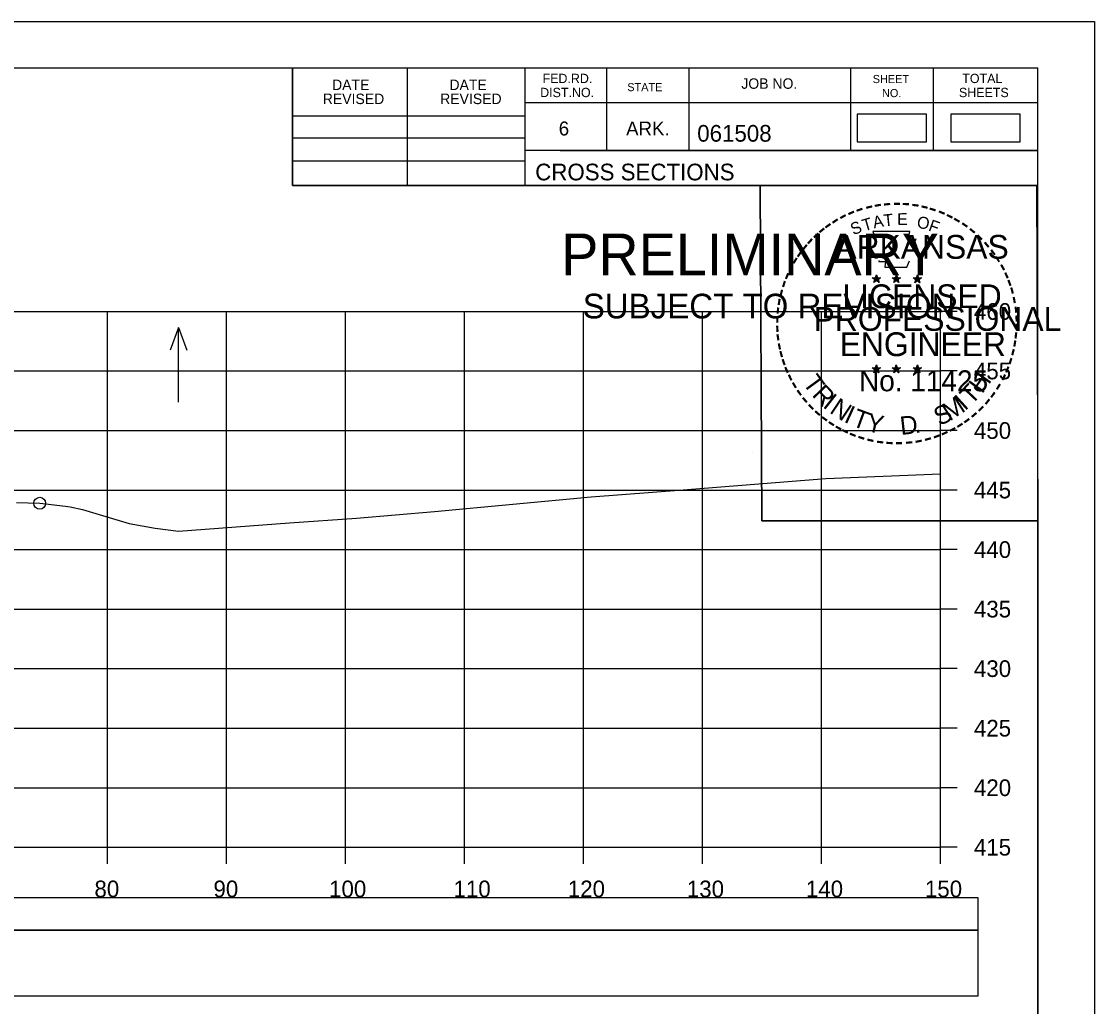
# Model space of a CAD drawing. Extents: x 1371057 to 1372761, y 380005 to 390517.
# Drawn here: x 1371633.7 to 1371723.8, y 384402.4 to 384485.2 of the extents above; entities that cross this region are included whole.
import ezdxf

# ---------------------------------------------------------------- set-up
doc = ezdxf.new("R2010")
doc.units = 0
for name, color, linetype in [('R_Axis', 7, 'Continuous'), ('R_Axis Annot', 7, 'Continuous'), ('R_Border', 7, 'Continuous'), ('R_Border PE', 7, 'Continuous'), ('R_Border Prem', 7, 'Continuous'), ('R_Detour', 7, 'Continuous'), ('R_Dimension', 7, 'Continuous'), ('R_Exist Surface', 7, 'Continuous'), ('R_Grid', 7, 'Continuous'), ('R_No Plot', 7, 'Continuous'), ('R_Water Annot', 7, 'Continuous')]:
    doc.layers.add(name, color=color, linetype=linetype)

msp = doc.modelspace()

# ---------------------------------------------------------------- linework, layer by layer
at = {"layer": 'R_Axis'}
for p, q in [((1371710.872, 384415.819), (1371710.872, 384460.819)), ((1371712.272, 384460.819), (1371710.872, 384460.819)), ((1371712.272, 384455.819), (1371710.872, 384455.819)), ((1371712.272, 384450.819), (1371710.872, 384450.819)), ((1371712.272, 384445.819), (1371710.872, 384445.819)), ((1371712.272, 384440.819), (1371710.872, 384440.819)), ((1371712.272, 384435.819), (1371710.872, 384435.819)), ((1371712.272, 384430.819), (1371710.872, 384430.819)), ((1371712.272, 384425.819), (1371710.872, 384425.819)), ((1371712.272, 384420.819), (1371710.872, 384420.819)), ((1371410.872, 384415.819), (1371710.872, 384415.819)), ((1371640.872, 384414.419), (1371640.872, 384415.819)), ((1371650.872, 384414.419), (1371650.872, 384415.819)), ((1371660.872, 384414.419), (1371660.872, 384415.819)), ((1371670.872, 384414.419), (1371670.872, 384415.819)), ((1371680.872, 384414.419), (1371680.872, 384415.819)), ((1371690.872, 384414.419), (1371690.872, 384415.819)), ((1371700.872, 384414.419), (1371700.872, 384415.819)), ((1371710.872, 384414.419), (1371710.872, 384415.819)), ((1371712.272, 384415.819), (1371710.872, 384415.819))]:
    msp.add_line(p, q, dxfattribs=at)
at = {"layer": 'R_Border'}
for p, q in [((1371402.872, 384481.279), (1371719.052, 384481.279)), ((1371656.412, 384471.399), (1371656.412, 384481.279)), ((1371666.092, 384471.399), (1371666.092, 384481.279)), ((1371675.952, 384481.279), (1371675.952, 384471.399)), ((1371682.792, 384481.279), (1371682.792, 384474.339)), ((1371689.732, 384481.279), (1371689.732, 384474.339)), ((1371703.312, 384481.279), (1371703.312, 384474.339)), ((1371710.252, 384481.279), (1371710.252, 384474.339)), ((1371719.052, 384275.819), (1371719.052, 384481.279)), ((1371719.052, 384478.339), (1371675.952, 384478.339)), ((1371719.052, 384478.359), (1371719.052, 384478.359)), ((1371656.412, 384477.259), (1371675.952, 384477.259)), ((1371656.412, 384475.399), (1371675.952, 384475.399)), ((1371719.052, 384474.339), (1371675.952, 384474.339)), ((1371678.912, 384474.339), (1371719.052, 384474.339)), ((1371656.412, 384473.459), (1371675.952, 384473.459)), ((1371719.052, 384471.399), (1371656.412, 384471.399))]:
    msp.add_line(p, q, dxfattribs=at)
at = {"layer": 'R_Border PE'}
for p, q in [((1371705.486, 384463.908), (1371705.445, 384463.656)), ((1371705.486, 384463.543), (1371705.486, 384463.908)), ((1371705.486, 384463.908), (1371705.535, 384463.658)), ((1371707.156, 384463.908), (1371707.115, 384463.656)), ((1371707.156, 384463.543), (1371707.156, 384463.908)), ((1371707.156, 384463.908), (1371707.205, 384463.658)), ((1371708.92, 384463.896), (1371708.879, 384463.644)), ((1371708.92, 384463.531), (1371708.92, 384463.896)), ((1371708.92, 384463.896), (1371708.969, 384463.646)), ((1371705.137, 384463.654), (1371705.486, 384463.543)), ((1371705.137, 384463.654), (1371705.39, 384463.609)), ((1371705.137, 384463.654), (1371705.374, 384463.532)), ((1371705.27, 384463.246), (1371705.486, 384463.543)), ((1371705.27, 384463.246), (1371705.396, 384463.49)), ((1371705.27, 384463.246), (1371705.484, 384463.463)), ((1371705.699, 384463.246), (1371705.484, 384463.46)), ((1371705.833, 384463.654), (1371705.486, 384463.543)), ((1371705.699, 384463.246), (1371705.486, 384463.543)), ((1371705.833, 384463.654), (1371705.547, 384463.605)), ((1371705.699, 384463.246), (1371705.562, 384463.537)), ((1371705.833, 384463.654), (1371705.629, 384463.552)), ((1371706.807, 384463.654), (1371707.156, 384463.543)), ((1371706.807, 384463.654), (1371707.06, 384463.609)), ((1371706.807, 384463.654), (1371707.044, 384463.532)), ((1371706.94, 384463.246), (1371707.156, 384463.543)), ((1371706.94, 384463.246), (1371707.066, 384463.49)), ((1371706.94, 384463.246), (1371707.154, 384463.463)), ((1371707.369, 384463.246), (1371707.154, 384463.46)), ((1371707.503, 384463.654), (1371707.156, 384463.543)), ((1371707.369, 384463.246), (1371707.156, 384463.543)), ((1371707.503, 384463.654), (1371707.217, 384463.605)), ((1371707.369, 384463.246), (1371707.232, 384463.537)), ((1371707.503, 384463.654), (1371707.299, 384463.552)), ((1371708.571, 384463.642), (1371708.92, 384463.531)), ((1371708.571, 384463.642), (1371708.824, 384463.597)), ((1371708.571, 384463.642), (1371708.808, 384463.52)), ((1371708.704, 384463.234), (1371708.92, 384463.531)), ((1371708.704, 384463.234), (1371708.83, 384463.478)), ((1371708.704, 384463.234), (1371708.918, 384463.451)), ((1371709.133, 384463.234), (1371708.918, 384463.448)), ((1371709.267, 384463.642), (1371708.92, 384463.531)), ((1371709.133, 384463.234), (1371708.92, 384463.531)), ((1371709.267, 384463.642), (1371708.981, 384463.593)), ((1371709.133, 384463.234), (1371708.996, 384463.525)), ((1371709.267, 384463.642), (1371709.063, 384463.54)), ((1371705.133, 384456.081), (1371705.482, 384455.97)), ((1371705.133, 384456.081), (1371705.386, 384456.036)), ((1371705.133, 384456.081), (1371705.37, 384455.959)), ((1371705.266, 384455.673), (1371705.482, 384455.97)), ((1371705.266, 384455.673), (1371705.392, 384455.917)), ((1371705.266, 384455.673), (1371705.48, 384455.89)), ((1371705.482, 384456.335), (1371705.441, 384456.083)), ((1371705.695, 384455.673), (1371705.48, 384455.887)), ((1371705.482, 384455.97), (1371705.482, 384456.335)), ((1371705.482, 384456.335), (1371705.531, 384456.085)), ((1371705.829, 384456.081), (1371705.482, 384455.97)), ((1371705.695, 384455.673), (1371705.482, 384455.97)), ((1371705.829, 384456.081), (1371705.543, 384456.032)), ((1371705.695, 384455.673), (1371705.558, 384455.964)), ((1371705.829, 384456.081), (1371705.625, 384455.979)), ((1371706.802, 384456.081), (1371707.151, 384455.97)), ((1371706.802, 384456.081), (1371707.055, 384456.036)), ((1371706.802, 384456.081), (1371707.039, 384455.959)), ((1371706.935, 384455.673), (1371707.151, 384455.97)), ((1371706.935, 384455.673), (1371707.061, 384455.917)), ((1371706.935, 384455.673), (1371707.149, 384455.89)), ((1371707.151, 384456.335), (1371707.11, 384456.083)), ((1371707.364, 384455.673), (1371707.149, 384455.887)), ((1371707.151, 384455.97), (1371707.151, 384456.335)), ((1371707.151, 384456.335), (1371707.2, 384456.085)), ((1371707.498, 384456.081), (1371707.151, 384455.97)), ((1371707.364, 384455.673), (1371707.151, 384455.97)), ((1371707.498, 384456.081), (1371707.212, 384456.032)), ((1371707.364, 384455.673), (1371707.227, 384455.964)), ((1371707.498, 384456.081), (1371707.294, 384455.979)), ((1371708.569, 384456.071), (1371708.918, 384455.96)), ((1371708.569, 384456.071), (1371708.822, 384456.026)), ((1371708.569, 384456.071), (1371708.806, 384455.949)), ((1371708.702, 384455.663), (1371708.918, 384455.96)), ((1371708.702, 384455.663), (1371708.828, 384455.907)), ((1371708.702, 384455.663), (1371708.916, 384455.88)), ((1371708.918, 384456.325), (1371708.877, 384456.073)), ((1371709.131, 384455.663), (1371708.916, 384455.877)), ((1371708.918, 384455.96), (1371708.918, 384456.325)), ((1371708.918, 384456.325), (1371708.967, 384456.075)), ((1371709.265, 384456.071), (1371708.918, 384455.96)), ((1371709.131, 384455.663), (1371708.918, 384455.96)), ((1371709.265, 384456.071), (1371708.979, 384456.022)), ((1371709.131, 384455.663), (1371708.994, 384455.954)), ((1371709.265, 384456.071), (1371709.061, 384455.969))]:
    msp.add_line(p, q, dxfattribs=at)
for points in [[(1371705.178, 384467.532), (1371705.447, 384466.705)], [(1371708.689, 384466.61), (1371708.831, 384466.894), (1371708.146, 384466.87), (1371708.294, 384467.532), (1371705.178, 384467.532)], [(1371705.67, 384465.109), (1371705.67, 384465.022), (1371706.233, 384465.003), (1371706.179, 384464.53), (1371708.049, 384464.53), (1371708.25, 384465.066)], [(1371705.486, 384463.908), (1371705.699, 384463.246), (1371705.137, 384463.654), (1371705.833, 384463.654), (1371705.27, 384463.246), (1371705.486, 384463.908)], [(1371707.156, 384463.908), (1371707.369, 384463.246), (1371706.807, 384463.654), (1371707.503, 384463.654), (1371706.94, 384463.246), (1371707.156, 384463.908)], [(1371708.92, 384463.896), (1371709.133, 384463.234), (1371708.571, 384463.642), (1371709.267, 384463.642), (1371708.704, 384463.234), (1371708.92, 384463.896)], [(1371705.482, 384456.335), (1371705.695, 384455.673), (1371705.133, 384456.081), (1371705.829, 384456.081), (1371705.266, 384455.673), (1371705.482, 384456.335)], [(1371707.151, 384456.335), (1371707.364, 384455.673), (1371706.802, 384456.081), (1371707.498, 384456.081), (1371706.935, 384455.673), (1371707.151, 384456.335)], [(1371708.918, 384456.325), (1371709.131, 384455.663), (1371708.569, 384456.071), (1371709.265, 384456.071), (1371708.702, 384455.663), (1371708.918, 384456.325)]]:
    msp.add_lwpolyline(points, dxfattribs=at)
for centre, radius in [((1371705.485, 384463.542), 0.172), ((1371705.485, 384463.542), 0.145), ((1371705.485, 384463.542), 0.116), ((1371705.485, 384463.542), 0.0991), ((1371705.485, 384463.542), 0.0747), ((1371705.485, 384463.542), 0.0495), ((1371705.485, 384463.542), 0.0296), ((1371707.155, 384463.542), 0.172), ((1371707.155, 384463.542), 0.145), ((1371707.155, 384463.542), 0.116), ((1371707.155, 384463.542), 0.0991), ((1371707.155, 384463.542), 0.0747), ((1371707.155, 384463.542), 0.0495), ((1371707.155, 384463.542), 0.0296), ((1371708.919, 384463.53), 0.172), ((1371708.919, 384463.53), 0.145), ((1371708.919, 384463.53), 0.116), ((1371708.919, 384463.53), 0.0991), ((1371708.919, 384463.53), 0.0747), ((1371708.919, 384463.53), 0.0495), ((1371708.919, 384463.53), 0.0296), ((1371705.481, 384455.969), 0.172), ((1371705.481, 384455.969), 0.145), ((1371705.481, 384455.969), 0.116), ((1371705.481, 384455.969), 0.0991), ((1371705.481, 384455.969), 0.0747), ((1371705.481, 384455.969), 0.0495), ((1371705.481, 384455.969), 0.0296), ((1371707.15, 384455.969), 0.172), ((1371707.15, 384455.969), 0.145), ((1371707.15, 384455.969), 0.116), ((1371707.15, 384455.969), 0.0991), ((1371707.15, 384455.969), 0.0747), ((1371707.15, 384455.969), 0.0495), ((1371707.15, 384455.969), 0.0296), ((1371708.917, 384455.959), 0.172), ((1371708.917, 384455.959), 0.145), ((1371708.917, 384455.959), 0.116), ((1371708.917, 384455.959), 0.0991), ((1371708.917, 384455.959), 0.0747), ((1371708.917, 384455.959), 0.0495), ((1371708.917, 384455.959), 0.0296)]:
    msp.add_circle(centre, radius, dxfattribs=at)
at = {"layer": 'R_Detour'}
msp.add_lwpolyline([(1371407.717, 384408.866), (1371714.027, 384408.866), (1371714.027, 384411.572), (1371407.717, 384411.572)], close=True, dxfattribs=at)
at = {"layer": 'R_Dimension'}
for points in [[(1371703.866, 384475.078), (1371709.699, 384475.078), (1371709.699, 384477.388), (1371703.866, 384477.388)], [(1371711.736, 384475.078), (1371717.569, 384475.078), (1371717.569, 384477.388), (1371711.736, 384477.388)], [(1371407.717, 384403.344), (1371714.027, 384403.344), (1371714.027, 384408.866), (1371407.717, 384408.866)]]:
    msp.add_lwpolyline(points, close=True, dxfattribs=at)
at = {"layer": 'R_Exist Surface'}
msp.add_lwpolyline([(1371633.239, 384444.763), (1371635.187, 384444.714), (1371637.342, 384444.475), (1371637.741, 384444.42), (1371638.783, 384444.189), (1371642.69, 384443.004), (1371644.883, 384442.624), (1371646.851, 384442.372), (1371656.179, 384443.061), (1371661.812, 384443.468), (1371668.353, 384444.022), (1371681.512, 384445.261), (1371689.251, 384445.835), (1371701.219, 384446.802), (1371710.872, 384447.186)], dxfattribs=at)
at = {"layer": 'R_Grid'}
for p, q in [((1371410.872, 384460.819), (1371710.872, 384460.819)), ((1371640.872, 384415.819), (1371640.872, 384460.819)), ((1371650.872, 384415.819), (1371650.872, 384460.819)), ((1371660.872, 384415.819), (1371660.872, 384460.819)), ((1371670.872, 384415.819), (1371670.872, 384460.819)), ((1371680.872, 384415.819), (1371680.872, 384460.819)), ((1371690.872, 384415.819), (1371690.872, 384460.819)), ((1371700.872, 384415.819), (1371700.872, 384460.819)), ((1371710.872, 384415.819), (1371710.872, 384460.819)), ((1371410.872, 384455.819), (1371710.872, 384455.819)), ((1371410.872, 384450.819), (1371710.872, 384450.819)), ((1371410.872, 384445.819), (1371710.872, 384445.819)), ((1371410.872, 384440.819), (1371710.872, 384440.819)), ((1371410.872, 384435.819), (1371710.872, 384435.819)), ((1371410.872, 384430.819), (1371710.872, 384430.819)), ((1371410.872, 384425.819), (1371710.872, 384425.819)), ((1371410.872, 384420.819), (1371710.872, 384420.819)), ((1371410.872, 384415.819), (1371710.872, 384415.819))]:
    msp.add_line(p, q, dxfattribs=at)
at = {"layer": 'R_No Plot'}
for p, q in [((1371390.472, 384485.174), (1371723.805, 384485.174)), ((1371695.087, 384448.944), (1371695.087, 384448.944))]:
    msp.add_line(p, q, dxfattribs=at)
for points in [[(1371390.465, 384485.174), (1371723.805, 384485.174), (1371723.805, 384271.836), (1371390.465, 384271.836)], [(1371636.792, 384481.279), (1371656.412, 384481.279), (1371656.412, 384471.399), (1371672.524, 384471.399), (1371695.724, 384471.399), (1371695.845, 384443.242), (1371719.052, 384443.242), (1371719.052, 384275.819), (1371402.872, 384275.819), (1371402.872, 384481.279)], [(1371695.724, 384471.399), (1371718.932, 384471.399), (1371719.052, 384443.242), (1371695.845, 384443.242)]]:
    msp.add_lwpolyline(points, close=True, dxfattribs=at)
msp.add_circle((1371635.187, 384444.714), 0.5, dxfattribs=at)
at = {"layer": 'R_Water Annot'}
for p, q in [((1371646.851, 384459.483), (1371646.151, 384457.56)), ((1371646.851, 384453.199), (1371646.851, 384459.483)), ((1371646.851, 384459.483), (1371647.551, 384457.56))]:
    msp.add_line(p, q, dxfattribs=at)

# ---------------------------------------------------------------- texts
at = {"layer": 'R_Axis Annot'}
for s, p in [('460', (1371713.672, 384460.119)), ('455', (1371713.672, 384455.119)), ('450', (1371713.672, 384450.119)), ('445', (1371713.672, 384445.119)), ('440', (1371713.672, 384440.119)), ('435', (1371713.672, 384435.119)), ('430', (1371713.672, 384430.119)), ('425', (1371713.672, 384425.119)), ('420', (1371713.672, 384420.119)), ('415', (1371713.672, 384415.119)), ('80', (1371639.787, 384411.619)), ('90', (1371649.787, 384411.619)), ('100', (1371659.5, 384411.619)), ('110', (1371669.952, 384411.619)), ('120', (1371679.555, 384411.619)), ('130', (1371689.555, 384411.619)), ('140', (1371699.555, 384411.619)), ('150', (1371709.555, 384411.619))]:
    msp.add_text(s, height=1.4, dxfattribs=at).set_placement(p)
at = {"layer": 'R_Border'}
for s, height, p in [('DATE', 0.8792, (1371659.75, 384479.415)), ('DATE', 0.8792, (1371669.61, 384479.415)), ('FED.RD.', 0.7819, (1371677.432, 384479.999)), ('JOB NO.', 0.8792, (1371694.132, 384479.519)), ('SHEET', 0.684, (1371705.172, 384479.999)), ('TOTAL', 0.7819, (1371712.692, 384479.999)), ('DIST.NO.', 0.7819, (1371677.232, 384478.819)), ('STATE', 0.684, (1371684.552, 384479.319)), ('NO.', 0.684, (1371705.952, 384478.819)), ('SHEETS', 0.7819, (1371712.412, 384478.819)), ('REVISED', 0.8792, (1371658.97, 384478.235)), ('REVISED', 0.8792, (1371668.83, 384478.235)), ('6', 1.172, (1371678.792, 384475.599)), ('ARK.', 1.1723, (1371684.452, 384475.599)), ('061508', 1.4, (1371690.428, 384475.079)), ('CROSS SECTIONS', 1.4, (1371676.816, 384471.829))]:
    msp.add_text(s, height=height, rotation=360, dxfattribs=at).set_placement(p)
at = {"layer": 'R_Border PE'}
for s, height, rotation, p in [('-', 1.6, 24.30721, (1371703.292, 384468.39)), ('-', 1.6, 19.17608, (1371703.926, 384468.659)), ('-', 1.6, 13.63015, (1371704.676, 384468.9)), ('-', 1.6, 10.21935, (1371705.354, 384469.062)), ('-', 1.6, 5.89682, (1371706.083, 384469.172)), ('-', 1.6, 0.18623, (1371706.855, 384469.244)), ('-', 1.6, 357.74304, (1371707.578, 384469.231)), ('-', 1.6, 352.16172, (1371708.322, 384469.175)), ('-', 1.6, 347.20489, (1371709.041, 384469.061)), ('-', 1.6, 342.3362, (1371709.676, 384468.906)), ('-', 1.6, 337.85509, (1371710.411, 384468.683)), ('-', 1.6, 34.06357, (1371702.062, 384467.703)), ('-', 1.6, 28.79182, (1371702.659, 384468.073)), ('S', 1, 21.59401, (1371703.533, 384467.21)), ('T', 1, 16.4036, (1371704.447, 384467.541)), ('A', 1, 11.21318, (1371705.273, 384467.792)), ('T', 1, 6.02276, (1371706.122, 384467.958)), ('E', 1, 0.83234, (1371707.227, 384468.068)), ('O', 1, 350.4515, (1371708.831, 384467.858)), ('F', 1, 340.07066, (1371709.785, 384467.63)), ('-', 1.6, 334.12109, (1371711.042, 384468.412)), ('-', 1.6, 329.64089, (1371711.621, 384468.129)), ('-', 1.6, 38.95066, (1371701.008, 384466.93)), ('-', 1.6, 36.23174, (1371701.484, 384467.308)), ('-', 1.6, 325.86266, (1371712.264, 384467.768)), ('-', 1.6, 320.52971, (1371712.874, 384467.342)), ('-', 1.6, 48.42305, (1371700.127, 384466.035)), ('-', 1.6, 42.96224, (1371700.575, 384466.513)), ('ARKANSAS', 2, 360, (1371702.031, 384465.244)), ('-', 1.6, 315.57859, (1371713.473, 384466.854)), ('-', 1.6, 309.87973, (1371714.042, 384466.304)), ('-', 1.6, 54.23247, (1371699.311, 384464.982)), ('-', 1.6, 50.61417, (1371699.724, 384465.549)), ('-', 1.6, 306.65218, (1371714.567, 384465.702)), ('-', 1.6, 58.07063, (1371698.986, 384464.455)), ('-', 1.4, 303.67529, (1371715.053, 384465.134)), ('-', 1.6, 299.66835, (1371715.372, 384464.527)), ('-', 1.6, 67.77427, (1371698.414, 384463.23)), ('-', 1.6, 62.87135, (1371698.673, 384463.841)), ('-', 1.6, 294.66279, (1371715.696, 384463.915)), ('-', 1.6, 72.39447, (1371698.195, 384462.6)), ('LICENSED', 2, 360, (1371702.629, 384461.095)), ('DWB', 0.01, 360, (1371705.473, 384463.538)), ('DWB', 0.01, 360, (1371707.143, 384463.538)), ('DWB', 0.01, 360, (1371708.907, 384463.527)), ('-', 1.6, 290.57283, (1371715.953, 384463.338)), ('-', 1.6, 75.46096, (1371697.998, 384461.886)), ('-', 1.6, 285.12326, (1371716.187, 384462.758)), ('-', 1.6, 85.18634, (1371697.79, 384460.482)), ('-', 1.6, 81.20126, (1371697.866, 384461.173)), ('PROFESSIONAL', 2, 360, (1371700.205, 384459.191)), ('-', 1.6, 280.54934, (1371716.387, 384462.016)), ('-', 1.6, 276.59616, (1371716.549, 384461.248)), ('-', 1.6, 89.06224, (1371697.765, 384459.781)), ('-', 1.6, 274.33011, (1371716.609, 384460.526)), ('-', 1.6, 94.19588, (1371697.8, 384459.056)), ('-', 1.6, 269.94067, (1371716.643, 384459.894)), ('-', 1.6, 98.94793, (1371697.872, 384458.389)), ('ENGINEER', 2, 360, (1371702.392, 384457.066)), ('-', 1.6, 263.5172, (1371716.624, 384459.228)), ('-', 1.6, 101.71495, (1371698.007, 384457.656)), ('-', 1.6, 255.7626, (1371716.443, 384457.896)), ('-', 1.6, 260.99529, (1371716.553, 384458.574)), ('-', 1.6, 105.45785, (1371698.169, 384457.061)), ('-', 1.6, 109.08742, (1371698.384, 384456.43)), ('-', 1.6, 252.86809, (1371716.262, 384457.176)), ('-', 1.6, 114.06432, (1371698.638, 384455.834)), ('No. 11425', 1.757, 360, (1371704.02, 384454.115)), ('DWB', 0.01, 360, (1371705.469, 384455.965)), ('DWB', 0.01, 360, (1371707.138, 384455.965)), ('DWB', 0.01, 360, (1371708.905, 384455.955)), ('H', 1.54, 54.60883, (1371714.362, 384453.844)), ('-', 1.6, 247.88866, (1371716.039, 384456.503)), ('-', 1.6, 115.72885, (1371698.943, 384455.216)), ('-', 1.6, 120.44712, (1371699.3, 384454.63)), ('T', 1.54, 306.04056, (1371699.242, 384454.808)), ('-', 1.6, 244.61971, (1371715.777, 384455.874)), ('-', 1.6, 125.89344, (1371699.703, 384454.069)), ('R', 1.54, 314.00497, (1371700.004, 384453.761)), ('T', 1.54, 46.64442, (1371713.472, 384452.901)), ('-', 1.6, 233.84524, (1371714.981, 384454.469)), ('-', 1.6, 239.07125, (1371715.383, 384455.122)), ('-', 1.6, 130.71812, (1371700.165, 384453.517)), ('-', 1.6, 134.22381, (1371700.682, 384452.972)), ('I', 1.54, 321.96938, (1371700.905, 384452.829)), ('N', 1.54, 326.50021, (1371701.472, 384452.357)), ('M', 1.54, 32.65632, (1371711.627, 384451.576)), ('I', 1.54, 42.11359, (1371712.911, 384452.423)), ('-', 1.6, 231.25377, (1371714.551, 384453.903)), ('-', 1.6, 138.93382, (1371701.207, 384452.508)), ('I', 1.54, 335.36034, (1371702.68, 384451.571)), ('T', 1.54, 339.89117, (1371703.341, 384451.244)), ('Y', 1.54, 347.85558, (1371704.558, 384450.798)), ('S', 1.54, 26.9312, (1371710.788, 384451.17)), ('-', 1.6, 221.08509, (1371713.55, 384452.83)), ('-', 1.6, 225.76533, (1371714.072, 384453.339)), ('-', 1.6, 144.64634, (1371701.763, 384452.102)), ('-', 1.6, 148.08978, (1371702.324, 384451.731)), ('D', 1.54, 6.39691, (1371707.543, 384450.44)), ('-', 1.6, 212.24909, (1371712.467, 384451.971)), ('-', 1.6, 215.73633, (1371713.001, 384452.358)), ('-', 1.6, 151.57039, (1371702.903, 384451.406)), ('-', 1.6, 154.60019, (1371703.425, 384451.159)), ('-', 1.6, 158.56121, (1371704.049, 384450.905)), ('-', 1.6, 162.79826, (1371704.736, 384450.692)), ('.', 1.54, 13.76417, (1371708.735, 384450.567)), ('-', 1.6, 200.71842, (1371710.666, 384451.033)), ('-', 1.6, 204.25161, (1371711.285, 384451.306)), ('-', 1.6, 207.35684, (1371711.909, 384451.625)), ('-', 1.6, 167.55551, (1371705.451, 384450.528)), ('-', 1.6, 173.11546, (1371706.223, 384450.418)), ('-', 1.6, 176.51827, (1371706.971, 384450.365)), ('-', 1.6, 181.59176, (1371707.715, 384450.384)), ('-', 1.6, 185.81666, (1371708.524, 384450.46)), ('-', 1.6, 191.28576, (1371709.26, 384450.592)), ('-', 1.6, 195.47429, (1371709.989, 384450.791))]:
    msp.add_text(s, height=height, rotation=rotation, dxfattribs=at).set_placement(p)
at = {"layer": 'R_Border Prem'}
for s, height, p in [('PRELIMINARY', 3.5, (1371679.004, 384463.862)), ('DWB', 0.01, (1371679.75, 384465.711)), ('SUBJECT TO REVISION', 2.07511, (1371680.813, 384460.233))]:
    msp.add_text(s, height=height, rotation=360, dxfattribs=at).set_placement(p)

doc.saveas('drawing.dxf')
